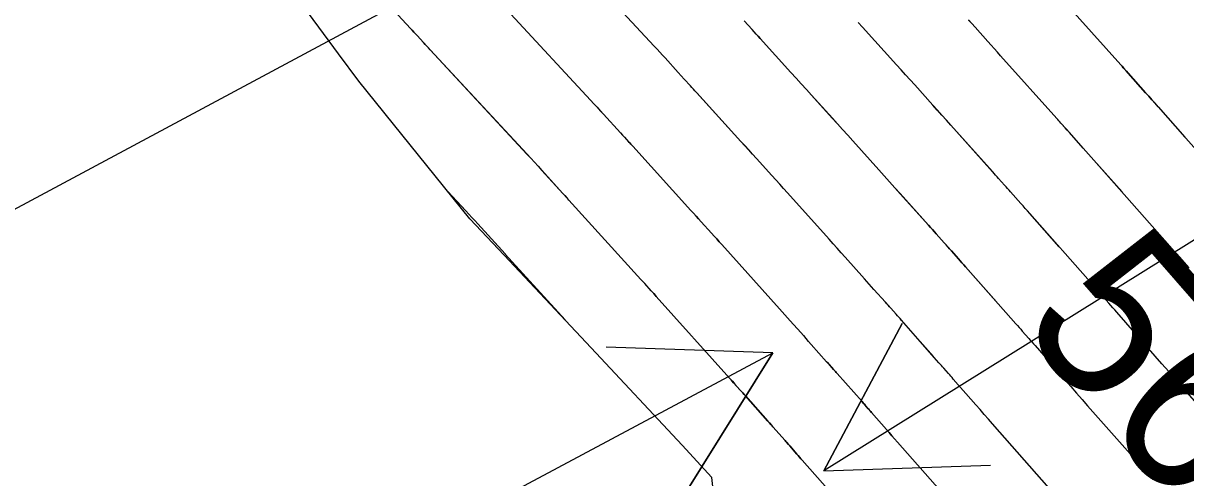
# Model space of a CAD drawing. Extents: x 954385 to 988206, y 1868364 to 1924553.
# Drawn here: x 955857.75 to 955899.56, y 1922805.85 to 1922822.19 of the extents above; entities that cross this region are included whole.
import ezdxf

# ---------------------------------------------------------------- set-up
doc = ezdxf.new("R2010")
doc.units = 0
for name, color, linetype in [('16', 7, 'Continuous'), ('24', 7, 'Continuous'), ('26', 7, 'Continuous'), ('5', 7, 'Continuous'), ('6', 7, 'Continuous'), ('7', 7, 'Continuous'), ('Default', 7, 'Continuous')]:
    doc.layers.add(name, color=color, linetype=linetype)

msp = doc.modelspace()

# ---------------------------------------------------------------- linework, layer by layer
at = {"layer": '16'}
for points in [[(955883.363, 1922798.233), (955882.522, 1922805.864), (955881.445, 1922807.023), (955878.181, 1922810.523), (955875.043, 1922813.861), (955873.818, 1922815.159), (955869.817, 1922820.114), (955869.094, 1922821.096), (955866.023, 1922825.259), (955863.281, 1922828.464), (955861.91, 1922830.125), (955857.267, 1922834.506)], [(955901.757, 1922815.583), (955898.567, 1922819.19), (955898.456, 1922819.317), (955898.344, 1922819.443), (955898.232, 1922819.569), (955898.12, 1922819.694), (955897.491, 1922820.4), (955897.403, 1922820.499), (955897.316, 1922820.597), (955897.272, 1922820.646), (955897.228, 1922820.695), (955894.693, 1922823.523)], [(955871.075, 1922822.654), (955871.681, 1922822.003), (955871.74, 1922821.94), (955871.799, 1922821.877), (955871.858, 1922821.814), (955871.916, 1922821.751), (955872.151, 1922821.497), (955872.268, 1922821.371), (955872.385, 1922821.244), (955875.869, 1922817.484), (955876.002, 1922817.34), (955876.135, 1922817.196), (955876.268, 1922817.051), (955876.4, 1922816.906), (955877.157, 1922816.078), (955877.231, 1922815.997), (955877.305, 1922815.916), (955877.342, 1922815.875), (955877.379, 1922815.835), (955879.965, 1922812.984), (955880.057, 1922812.882), (955880.15, 1922812.78), (955880.335, 1922812.576), (955880.381, 1922812.525), (955880.427, 1922812.474), (955880.473, 1922812.423), (955880.519, 1922812.372), (955883.161, 1922809.426), (955883.255, 1922809.321), (955883.349, 1922809.217), (955883.536, 1922809.008), (955883.583, 1922808.956), (955883.63, 1922808.903), (955883.676, 1922808.851), (955883.723, 1922808.799), (955884.531, 1922807.892), (955884.593, 1922807.823), (955884.669, 1922807.737), (955884.7, 1922807.703), (955884.715, 1922807.686), (955885.151, 1922807.193), (955885.179, 1922807.161), (955885.207, 1922807.13), (955885.275, 1922807.051), (955885.317, 1922807.004), (955885.578, 1922806.705), (955885.626, 1922806.65), (955885.675, 1922806.594), (955885.723, 1922806.539), (955885.771, 1922806.485), (955889.795, 1922801.93)], [(955875.289, 1922822.522), (955878.158, 1922819.426), (955878.273, 1922819.301), (955878.388, 1922819.176), (955878.503, 1922819.051), (955878.618, 1922818.926), (955879.232, 1922818.254), (955879.306, 1922818.173), (955879.379, 1922818.093), (955879.525, 1922817.933), (955879.562, 1922817.893), (955879.599, 1922817.852), (955879.635, 1922817.812), (955879.672, 1922817.772), (955881.764, 1922815.466), (955881.856, 1922815.363), (955881.949, 1922815.261), (955882.042, 1922815.158), (955882.135, 1922815.056), (955882.506, 1922814.646), (955882.599, 1922814.544), (955882.692, 1922814.441), (955882.784, 1922814.338), (955882.877, 1922814.235), (955884.948, 1922811.927), (955885.043, 1922811.82), (955885.139, 1922811.713), (955885.235, 1922811.607), (955885.33, 1922811.5), (955885.712, 1922811.074), (955885.808, 1922810.967), (955885.903, 1922810.86), (955885.999, 1922810.754), (955886.094, 1922810.647), (955886.647, 1922810.027), (955886.741, 1922809.921), (955886.898, 1922809.745), (955886.93, 1922809.709), (955886.961, 1922809.674), (955886.993, 1922809.639), (955887.024, 1922809.603), (955887.919, 1922808.591), (955887.947, 1922808.559), (955887.976, 1922808.527), (955888.004, 1922808.495), (955888.032, 1922808.462), (955888.146, 1922808.333), (955888.174, 1922808.301), (955888.202, 1922808.269), (955888.23, 1922808.237), (955888.259, 1922808.204), (955888.795, 1922807.589), (955888.894, 1922807.476), (955888.993, 1922807.363), (955889.092, 1922807.25), (955889.192, 1922807.138), (955892.446, 1922803.454)], [(955900.41, 1922808.014), (955899.435, 1922809.117), (955899.192, 1922809.393), (955898.949, 1922809.67), (955898.706, 1922809.946), (955898.464, 1922810.223), (955897.084, 1922811.804), (955897.013, 1922811.886), (955896.941, 1922811.968), (955896.869, 1922812.05), (955896.797, 1922812.132), (955896.51, 1922812.46), (955896.438, 1922812.541), (955896.366, 1922812.623), (955896.294, 1922812.705), (955896.222, 1922812.786), (955893.95, 1922815.355), (955893.87, 1922815.445), (955893.791, 1922815.535), (955893.711, 1922815.625), (955893.631, 1922815.715), (955893.259, 1922816.132), (955893.152, 1922816.252), (955893.045, 1922816.372), (955892.831, 1922816.612), (955892.778, 1922816.672), (955892.724, 1922816.732), (955892.671, 1922816.792), (955892.617, 1922816.852), (955891.116, 1922818.526), (955890.953, 1922818.708), (955890.79, 1922818.89), (955890.627, 1922819.071), (955890.465, 1922819.253), (955889.813, 1922819.98), (955889.65, 1922820.161), (955889.486, 1922820.343), (955889.323, 1922820.524), (955889.159, 1922820.705), (955887.94, 1922822.05), (955887.783, 1922822.224)], [(955899.681, 1922813.398), (955899.336, 1922813.792), (955899.249, 1922813.89), (955899.163, 1922813.989), (955899.076, 1922814.087), (955898.99, 1922814.185), (955896.259, 1922817.273), (955896.163, 1922817.381), (955896.067, 1922817.489), (955895.971, 1922817.597), (955895.876, 1922817.704), (955895.375, 1922818.266), (955895.262, 1922818.393), (955895.074, 1922818.604), (955895.036, 1922818.647), (955894.998, 1922818.689), (955894.96, 1922818.731), (955894.923, 1922818.773), (955892.905, 1922821.025), (955892.79, 1922821.153), (955892.674, 1922821.282), (955892.559, 1922821.41), (955892.444, 1922821.539), (955891.982, 1922822.053), (955891.867, 1922822.182), (955891.751, 1922822.31)], [(955884.176, 1922821.735), (955884.184, 1922821.726), (955884.257, 1922821.646), (955885.361, 1922820.429), (955885.547, 1922820.223), (955885.733, 1922820.018), (955885.92, 1922819.813), (955886.106, 1922819.608), (955886.85, 1922818.786), (955887.036, 1922818.581), (955887.221, 1922818.375), (955887.407, 1922818.169), (955887.592, 1922817.963), (955888.52, 1922816.928), (955888.714, 1922816.713), (955888.907, 1922816.498), (955889.1, 1922816.282), (955889.293, 1922816.067), (955890.312, 1922814.93), (955890.381, 1922814.852), (955890.451, 1922814.775), (955890.52, 1922814.697), (955890.589, 1922814.619), (955890.877, 1922814.297), (955891.005, 1922814.154), (955891.132, 1922814.011), (955891.387, 1922813.725), (955891.451, 1922813.653), (955891.514, 1922813.581), (955891.578, 1922813.51), (955891.641, 1922813.438), (955893.454, 1922811.388), (955893.512, 1922811.323), (955893.569, 1922811.258), (955893.627, 1922811.192), (955893.684, 1922811.127), (955893.913, 1922810.866), (955893.971, 1922810.801), (955894.028, 1922810.735), (955894.085, 1922810.67), (955894.142, 1922810.604), (955895.229, 1922809.359), (955895.43, 1922809.13), (955895.63, 1922808.901), (955895.831, 1922808.672), (955896.033, 1922808.444), (955897.749, 1922806.502), (955897.958, 1922806.264), (955898.167, 1922806.025), (955898.376, 1922805.786)], [(955895.097, 1922804.978), (955892.612, 1922807.791), (955892.462, 1922807.961), (955892.312, 1922808.132), (955892.162, 1922808.303), (955892.012, 1922808.474), (955891.2, 1922809.404), (955891.158, 1922809.453), (955891.115, 1922809.502), (955891.072, 1922809.551), (955891.029, 1922809.6), (955890.858, 1922809.795), (955890.815, 1922809.843), (955890.772, 1922809.892), (955890.73, 1922809.941), (955890.687, 1922809.989), (955889.333, 1922811.521), (955889.285, 1922811.574), (955889.238, 1922811.628), (955889.19, 1922811.681), (955889.143, 1922811.735), (955888.952, 1922811.948), (955888.857, 1922812.055), (955888.762, 1922812.162), (955888.347, 1922812.627), (955888.262, 1922812.722), (955888.177, 1922812.818), (955888.092, 1922812.913), (955888.007, 1922813.008), (955887.311, 1922813.784), (955887.167, 1922813.945), (955887.023, 1922814.106), (955886.878, 1922814.266), (955886.734, 1922814.427), (955885.234, 1922816.099), (955885.096, 1922816.254), (955884.957, 1922816.408), (955884.817, 1922816.562), (955884.678, 1922816.716), (955884.12, 1922817.332), (955883.981, 1922817.486), (955883.841, 1922817.639), (955883.702, 1922817.793), (955883.562, 1922817.947), (955881.979, 1922819.693)], [(955873.026, 1922816.14), (955873.668, 1922815.447), (955873.775, 1922815.331), (955873.882, 1922815.215), (955873.988, 1922815.099), (955874.095, 1922814.983), (955875.084, 1922813.901), (955875.086, 1922813.898), (955877.237, 1922811.526)]]:
    msp.add_lwpolyline(points, dxfattribs=at)
at = {"layer": '24'}
msp.add_lwpolyline([(955883.363, 1922798.233), (955882.522, 1922805.864), (955881.445, 1922807.023), (955878.181, 1922810.523), (955875.043, 1922813.861), (955873.818, 1922815.159), (955869.817, 1922820.114), (955869.094, 1922821.096), (955866.023, 1922825.259), (955863.281, 1922828.464), (955861.91, 1922830.125), (955857.267, 1922834.506)], dxfattribs=at)
at = {"layer": '26'}
for points in [[(955957.131, 1922868.928), (955740.811, 1922753.019), (955743.975, 1922758.118), (955740.811, 1922753.019), (955746.808, 1922752.829)], [(955907.131, 1922818.928), (955886.544, 1922806.104), (955889.368, 1922811.398), (955886.544, 1922806.104), (955892.541, 1922806.305)], [(955807.131, 1922768.928), (955884.709, 1922810.349), (955881.538, 1922805.255), (955884.709, 1922810.349), (955878.712, 1922810.548)]]:
    msp.add_lwpolyline(points, dxfattribs=at)
at = {"layer": '6'}
for points in [[(955895.011, 1922814.156), (955893.95, 1922815.356), (955893.87, 1922815.445), (955893.791, 1922815.535), (955893.711, 1922815.625), (955893.631, 1922815.715), (955893.26, 1922816.132), (955893.207, 1922816.192), (955893.153, 1922816.252), (955893.1, 1922816.312), (955893.046, 1922816.372), (955892.832, 1922816.612), (955892.779, 1922816.672), (955892.725, 1922816.732), (955892.672, 1922816.792), (955892.618, 1922816.852), (955891.117, 1922818.527), (955890.954, 1922818.709), (955890.791, 1922818.891), (955890.628, 1922819.072), (955890.465, 1922819.254), (955889.814, 1922819.981), (955889.651, 1922820.162), (955889.487, 1922820.343), (955889.324, 1922820.524), (955889.16, 1922820.705), (955887.94, 1922822.051), (955887.783, 1922822.224)], [(955873.018, 1922816.15), (955873.667, 1922815.45), (955873.775, 1922815.333), (955873.883, 1922815.216), (955873.99, 1922815.099), (955874.098, 1922814.981), (955875.086, 1922813.899), (955875.087, 1922813.898), (955877.251, 1922811.512)]]:
    msp.add_lwpolyline(points, dxfattribs=at)
at = {"layer": '7'}
for points in [[(955890.493, 1922810.208), (955889.332, 1922811.521), (955889.285, 1922811.574), (955889.238, 1922811.628), (955889.19, 1922811.681), (955889.143, 1922811.735), (955888.953, 1922811.948), (955888.905, 1922812.002), (955888.858, 1922812.055), (955888.81, 1922812.108), (955888.763, 1922812.162), (955888.348, 1922812.627), (955888.263, 1922812.723), (955888.178, 1922812.818), (955888.093, 1922812.913), (955888.007, 1922813.008), (955887.312, 1922813.784), (955887.168, 1922813.945), (955887.023, 1922814.106), (955886.879, 1922814.267), (955886.734, 1922814.428), (955885.235, 1922816.1), (955885.096, 1922816.254), (955884.957, 1922816.409), (955884.818, 1922816.563), (955884.679, 1922816.717), (955884.121, 1922817.332), (955883.981, 1922817.486), (955883.842, 1922817.64), (955883.702, 1922817.794), (955883.563, 1922817.948), (955881.964, 1922819.709), (955881.91, 1922819.769), (955881.855, 1922819.829), (955881.8, 1922819.889), (955881.746, 1922819.949), (955881.527, 1922820.189), (955881.417, 1922820.309), (955881.308, 1922820.429), (955880.836, 1922820.946), (955880.739, 1922821.052), (955880.642, 1922821.158), (955880.545, 1922821.263), (955880.447, 1922821.369), (955878.193, 1922823.8)], [(955894.694, 1922823.524), (955897.229, 1922820.696), (955897.273, 1922820.647), (955897.317, 1922820.597), (955897.427, 1922820.474), (955897.492, 1922820.4), (955898.12, 1922819.695), (955898.232, 1922819.569), (955898.344, 1922819.443), (955898.455, 1922819.317), (955898.567, 1922819.191), (955899.529, 1922818.103)], [(955889.795, 1922801.93), (955885.771, 1922806.484), (955885.723, 1922806.539), (955885.674, 1922806.594), (955885.626, 1922806.649), (955885.578, 1922806.705), (955885.317, 1922807.004), (955885.275, 1922807.051), (955885.207, 1922807.13), (955885.179, 1922807.161), (955885.151, 1922807.193), (955884.715, 1922807.686), (955884.685, 1922807.72), (955884.654, 1922807.755), (955884.578, 1922807.841), (955884.532, 1922807.892), (955883.724, 1922808.799), (955883.677, 1922808.851), (955883.63, 1922808.904), (955883.583, 1922808.956), (955883.536, 1922809.008), (955883.302, 1922809.27), (955883.209, 1922809.374), (955883.162, 1922809.426), (955880.52, 1922812.372), (955880.474, 1922812.423), (955880.428, 1922812.474), (955880.382, 1922812.526), (955880.335, 1922812.577), (955880.104, 1922812.832), (955880.012, 1922812.934), (955879.965, 1922812.985), (955877.379, 1922815.835), (955877.342, 1922815.876), (955877.305, 1922815.916), (955877.176, 1922816.058), (955877.157, 1922816.078), (955876.401, 1922816.907), (955876.269, 1922817.052), (955876.136, 1922817.196), (955876.003, 1922817.341), (955875.87, 1922817.485), (955872.384, 1922821.244), (955872.326, 1922821.307), (955872.267, 1922821.37), (955872.209, 1922821.434), (955872.15, 1922821.497), (955871.916, 1922821.75), (955871.857, 1922821.813), (955871.798, 1922821.877), (955871.74, 1922821.94), (955871.681, 1922822.003), (955871.075, 1922822.653)], [(955892.446, 1922803.454), (955889.192, 1922807.138), (955889.092, 1922807.25), (955888.993, 1922807.363), (955888.894, 1922807.476), (955888.795, 1922807.589), (955888.258, 1922808.204), (955888.202, 1922808.269), (955888.145, 1922808.333), (955888.032, 1922808.462), (955888.004, 1922808.494), (955887.976, 1922808.527), (955887.947, 1922808.559), (955887.919, 1922808.591), (955887.024, 1922809.603), (955886.993, 1922809.638), (955886.961, 1922809.674), (955886.93, 1922809.709), (955886.898, 1922809.745), (955886.773, 1922809.886), (955886.71, 1922809.956), (955886.647, 1922810.027), (955886.095, 1922810.647), (955885.999, 1922810.754), (955885.904, 1922810.861), (955885.808, 1922810.968), (955885.713, 1922811.074), (955885.33, 1922811.501), (955885.235, 1922811.607), (955885.139, 1922811.714), (955885.044, 1922811.821), (955884.948, 1922811.927), (955882.877, 1922814.236), (955882.785, 1922814.339), (955882.693, 1922814.442), (955882.6, 1922814.544), (955882.507, 1922814.647), (955882.136, 1922815.057), (955882.043, 1922815.159), (955881.95, 1922815.261), (955881.857, 1922815.364), (955881.764, 1922815.466), (955879.672, 1922817.772), (955879.635, 1922817.812), (955879.599, 1922817.852), (955879.562, 1922817.893), (955879.526, 1922817.933), (955879.342, 1922818.133), (955879.232, 1922818.254), (955878.619, 1922818.927), (955878.504, 1922819.052), (955878.389, 1922819.177), (955878.274, 1922819.302), (955878.158, 1922819.427), (955875.289, 1922822.522)], [(955892.752, 1922812.182), (955891.641, 1922813.438), (955891.578, 1922813.51), (955891.514, 1922813.581), (955891.451, 1922813.653), (955891.387, 1922813.725), (955891.133, 1922814.011), (955891.069, 1922814.082), (955891.005, 1922814.154), (955890.942, 1922814.225), (955890.878, 1922814.297), (955890.59, 1922814.62), (955890.521, 1922814.698), (955890.452, 1922814.775), (955890.382, 1922814.853), (955890.313, 1922814.93), (955889.293, 1922816.068), (955889.1, 1922816.283), (955888.907, 1922816.498), (955888.714, 1922816.714), (955888.521, 1922816.929), (955887.593, 1922817.964), (955887.408, 1922818.17), (955887.222, 1922818.376), (955887.037, 1922818.582), (955886.851, 1922818.787), (955886.106, 1922819.608), (955885.92, 1922819.813), (955885.734, 1922820.019), (955885.548, 1922820.224), (955885.361, 1922820.429), (955884.257, 1922821.646), (955884.184, 1922821.726), (955884.112, 1922821.806), (955884.039, 1922821.886), (955883.966, 1922821.966), (955883.674, 1922822.286)], [(955897.27, 1922816.13), (955896.258, 1922817.273), (955896.163, 1922817.381), (955896.067, 1922817.489), (955895.971, 1922817.597), (955895.876, 1922817.705), (955895.376, 1922818.266), (955895.301, 1922818.351), (955895.225, 1922818.436), (955895.075, 1922818.605), (955895.037, 1922818.647), (955894.999, 1922818.689), (955894.961, 1922818.732), (955894.924, 1922818.774), (955892.905, 1922821.026), (955892.79, 1922821.154), (955892.675, 1922821.283), (955892.56, 1922821.411), (955892.444, 1922821.54), (955891.983, 1922822.054), (955891.868, 1922822.183), (955891.752, 1922822.311)]]:
    msp.add_lwpolyline(points, dxfattribs=at)
at = {"layer": 'Default'}
msp.add_arc((955068.332, 1922107.114), 1145.916, 31.460692, 46.414195, dxfattribs=at)

# ---------------------------------------------------------------- texts
at = {"layer": '5'}
msp.add_text('560', height=6, rotation=311.1466, dxfattribs=at).set_placement((955893.457, 1922811.375))

doc.saveas('drawing.dxf')
